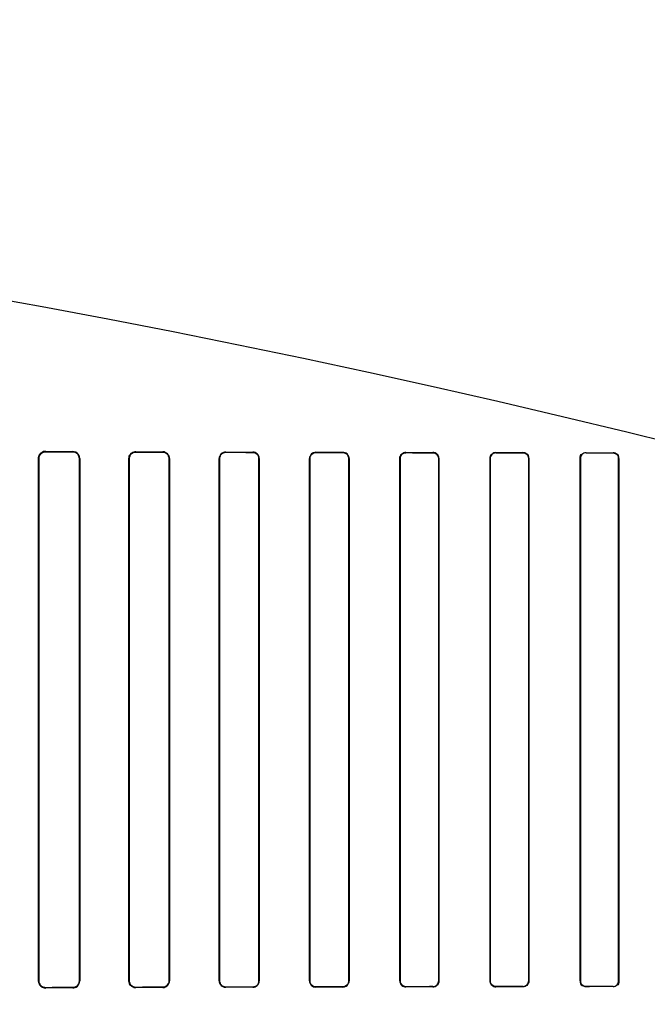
# Model space of a CAD drawing. Header units: millimetres. Extents: x 0 to 297, y 0 to 210.
# Tile 361 of 438: x 242.142 to 242.351, y 158.099 to 158.427. Entities that reach past the tile are written whole.
import ezdxf

# ---------------------------------------------------------------- set-up
doc = ezdxf.new("R2010")
doc.units = ezdxf.units.MM
doc.header["$LTSCALE"] = 16.335
doc.layers.get('0').update_dxf_attribs({"linetype": 'CONTINUOUS'})
for name, color, linetype in [('AXES_REF', 7, 'CONTINUOUS'), ('INTFCLR_1', 7, 'CONTINUOUS'), ('INTFCLR_72935', 7, 'CONTINUOUS')]:
    doc.layers.add(name, color=color, linetype=linetype)

msp = doc.modelspace()

# ---------------------------------------------------------------- linework, layer by layer
at = {"color": 7, "linetype": 'Continuous'}
for radius in [5.8175, 5.817, 5.77975]:
    msp.add_circle((241.49791, 154.83398), radius, dxfattribs=at)
msp.add_arc((241.49791, 154.83398), 5.76, 278.277129, 261.722871, dxfattribs=at)
at = {"layer": 'AXES_REF', "color": 9, "linetype": 'Continuous'}
msp.add_circle((241.49791, 154.83398), 3.55715, dxfattribs=at)
at = {"layer": 'AXES_REF', "color": 7, "linetype": 'Continuous'}
msp.add_arc((241.49791, 154.83398), 5.892, 113.082666, 66.917334, dxfattribs=at)
at = {"layer": 'AXES_REF', "color": 9, "linetype": 'Continuous'}
msp.add_arc((241.49791, 154.83398), 5.30671, 94.41181, 85.58819, dxfattribs=at)
at = {"layer": 'INTFCLR_1', "color": 9, "linetype": 'Continuous'}
for p, q in [((242.15058, 158.28325), (242.15058, 158.28336)), ((242.15958, 158.28332), (242.15958, 158.28321)), ((242.18058, 158.28314), (242.18058, 158.28323)), ((242.18958, 158.28319), (242.18958, 158.28311)), ((242.21058, 158.28305), (242.21058, 158.28313)), ((242.21958, 158.2831), (242.21958, 158.28303)), ((242.24058, 158.28298), (242.24058, 158.28305)), ((242.24958, 158.28303), (242.24958, 158.28296)), ((242.27058, 158.28292), (242.27058, 158.28299)), ((242.27958, 158.28298), (242.27958, 158.28291)), ((242.30058, 158.28288), (242.30058, 158.28295)), ((242.30958, 158.28294), (242.30958, 158.28287)), ((242.33058, 158.28285), (242.33058, 158.28291)), ((242.33958, 158.28291), (242.33958, 158.28284)), ((242.14818, 158.28097), (242.14829, 158.28097)), ((242.16181, 158.28097), (242.16191, 158.28097)), ((242.17831, 158.28097), (242.1784, 158.28097)), ((242.19171, 158.28097), (242.1918, 158.28097)), ((242.20841, 158.28097), (242.20849, 158.28097)), ((242.22163, 158.28097), (242.22171, 158.28097)), ((242.23849, 158.28097), (242.23857, 158.28097)), ((242.25156, 158.28097), (242.25164, 158.28097)), ((242.26855, 158.28097), (242.26862, 158.28097)), ((242.28151, 158.28097), (242.28158, 158.28097)), ((242.2986, 158.28097), (242.29867, 158.28097)), ((242.31148, 158.28097), (242.31154, 158.28097)), ((242.32863, 158.28097), (242.3287, 158.28097)), ((242.34145, 158.28097), (242.34151, 158.28097)), ((242.14829, 158.10697), (242.14818, 158.10697)), ((242.16191, 158.10697), (242.16181, 158.10697)), ((242.1784, 158.10697), (242.17831, 158.10697)), ((242.1918, 158.10697), (242.19171, 158.10697)), ((242.20849, 158.10697), (242.20841, 158.10697)), ((242.22171, 158.10697), (242.22163, 158.10697)), ((242.23857, 158.10697), (242.23849, 158.10697)), ((242.25164, 158.10697), (242.25156, 158.10697)), ((242.26862, 158.10697), (242.26855, 158.10697)), ((242.28158, 158.10697), (242.28151, 158.10697)), ((242.29867, 158.10697), (242.2986, 158.10697)), ((242.31154, 158.10697), (242.31148, 158.10697)), ((242.3287, 158.10697), (242.32863, 158.10697)), ((242.34151, 158.10697), (242.34145, 158.10697)), ((242.15058, 158.10458), (242.15058, 158.10469)), ((242.15958, 158.10472), (242.15958, 158.10462)), ((242.18058, 158.10471), (242.18058, 158.1048)), ((242.18958, 158.10483), (242.18958, 158.10474)), ((242.21058, 158.10481), (242.21058, 158.10489)), ((242.21958, 158.10491), (242.21958, 158.10484)), ((242.24058, 158.10489), (242.24058, 158.10496)), ((242.24958, 158.10498), (242.24958, 158.10491)), ((242.27058, 158.10495), (242.27058, 158.10502)), ((242.27958, 158.10503), (242.27958, 158.10496)), ((242.30058, 158.10499), (242.30058, 158.10506)), ((242.30958, 158.10507), (242.30958, 158.105)), ((242.33058, 158.10503), (242.33058, 158.10509)), ((242.33958, 158.1051), (242.33958, 158.10503))]:
    msp.add_line(p, q, dxfattribs=at)
at = {"layer": 'INTFCLR_1', "color": 6, "linetype": 'Continuous'}
for p, q in [((242.14818, 158.28097), (242.14818, 158.10697)), ((242.14829, 158.28097), (242.14829, 158.10697)), ((242.16181, 158.10697), (242.16181, 158.28097)), ((242.16191, 158.10697), (242.16191, 158.28097)), ((242.17831, 158.28097), (242.17831, 158.10697)), ((242.1784, 158.28097), (242.1784, 158.10697)), ((242.19171, 158.10697), (242.19171, 158.28097)), ((242.1918, 158.10697), (242.1918, 158.28097)), ((242.20841, 158.28097), (242.20841, 158.10697)), ((242.20849, 158.28097), (242.20849, 158.10697)), ((242.22163, 158.10697), (242.22163, 158.28097)), ((242.22171, 158.10697), (242.22171, 158.28097)), ((242.23849, 158.28097), (242.23849, 158.10697)), ((242.23857, 158.28097), (242.23857, 158.10697)), ((242.25156, 158.10697), (242.25156, 158.28097)), ((242.25164, 158.10697), (242.25164, 158.28097)), ((242.26855, 158.28097), (242.26855, 158.10697)), ((242.26862, 158.28097), (242.26862, 158.10697)), ((242.28151, 158.10697), (242.28151, 158.28097)), ((242.28158, 158.10697), (242.28158, 158.28097)), ((242.2986, 158.28097), (242.2986, 158.10697)), ((242.29867, 158.28097), (242.29867, 158.10697)), ((242.31148, 158.10697), (242.31148, 158.28097)), ((242.31154, 158.10697), (242.31154, 158.28097)), ((242.32863, 158.28097), (242.32863, 158.10697)), ((242.3287, 158.28097), (242.3287, 158.10697)), ((242.34145, 158.10697), (242.34145, 158.28097)), ((242.34151, 158.10697), (242.34151, 158.28097))]:
    msp.add_line(p, q, dxfattribs=at)
at = {"layer": 'INTFCLR_1', "color": 7, "linetype": 'Continuous'}
for points in [[(242.15058, 158.28325), (242.1505, 158.28325), (242.15041, 158.28325), (242.15033, 158.28324), (242.15025, 158.28323), (242.15016, 158.28322), (242.15008, 158.2832), (242.15, 158.28318), (242.14992, 158.28316), (242.14984, 158.28314)], [(242.14985, 158.1048), (242.14992, 158.10478), (242.15, 158.10476), (242.15008, 158.10474), (242.15016, 158.10472), (242.15024, 158.10471), (242.15032, 158.1047), (242.15041, 158.10469), (242.15049, 158.10469), (242.15058, 158.10469)]]:
    msp.add_lwpolyline(points, dxfattribs=at)
at = {"layer": 'INTFCLR_1', "color": 6, "linetype": 'Continuous'}
for centre, major_axis, start_param, end_param in [((242.41008, 158.28397), (0.31293, 0), -2.548571, -2.498918), ((242.41008, 158.28397), (0.33093, 0), -2.472123, -2.429437), ((242.41008, 158.28397), (0.31293, 0), -2.394089, -2.352695), ((242.41008, 158.28397), (0.33093, 0), -2.337129, -2.300034), ((242.41008, 158.28397), (0.31293, 0), -2.262072, -2.225293), ((242.41008, 158.28397), (0.33093, 0), -2.217858, -2.184193), ((242.41008, 158.28397), (0.31293, 0), -2.143198, -2.109347), ((242.41008, 158.28397), (0.33093, 0), -2.10853, -2.077154), ((242.41008, 158.28397), (0.31293, 0), -2.032847, -2.000965), ((242.41008, 158.28397), (0.33093, 0), -2.005937, -1.976148), ((242.41008, 158.28397), (0.31293, 0), -1.928279, -1.897747), ((242.41008, 158.28397), (0.33093, 0), -1.908037, -1.879358), ((242.41008, 158.28397), (0.31293, 0), -1.827661, -1.798036), ((242.41008, 158.28397), (0.33093, 0), -1.8134, -1.785477), ((242.41008, 158.10397), (0.33093, 0), 2.429437, 2.472123), ((242.41008, 158.10397), (0.31293, 0), 2.498918, 2.548571), ((242.41008, 158.10397), (0.33093, 0), 2.300034, 2.337129), ((242.41008, 158.10397), (0.31293, 0), 2.352695, 2.394089), ((242.41008, 158.10397), (0.33093, 0), 2.184193, 2.217858), ((242.41008, 158.10397), (0.31293, 0), 2.225293, 2.262072), ((242.41008, 158.10397), (0.33093, 0), 2.077154, 2.10853), ((242.41008, 158.10397), (0.31293, 0), 2.109347, 2.143198), ((242.41008, 158.10397), (0.33093, 0), 1.976148, 2.005937), ((242.41008, 158.10397), (0.31293, 0), 2.000965, 2.032847), ((242.41008, 158.10397), (0.33093, 0), 1.879358, 1.908037), ((242.41008, 158.10397), (0.31293, 0), 1.897747, 1.928279), ((242.41008, 158.10397), (0.33093, 0), 1.785477, 1.8134), ((242.41008, 158.10397), (0.31293, 0), 1.798036, 1.827661)]:
    msp.add_ellipse(centre, major_axis=major_axis, ratio=0.003491, start_param=start_param, end_param=end_param, dxfattribs=at)
for points, knots in [([(242.15058, 158.28336), (242.15012, 158.28336), (242.14887, 158.28302), (242.14818, 158.28172), (242.14818, 158.28097)], [0, 0, 0, 0, 0.380109, 1, 1, 1, 1]), ([(242.16191, 158.28097), (242.16191, 158.28146), (242.16154, 158.28268), (242.16028, 158.28331), (242.15958, 158.28332)], [0, 0, 0, 0, 0.408903, 1, 1, 1, 1]), ([(242.16181, 158.28097), (242.16181, 158.28145), (242.16144, 158.28263), (242.16024, 158.28321), (242.15958, 158.28321)], [0, 0, 0, 0, 0.42371, 1, 1, 1, 1]), ([(242.18058, 158.28323), (242.18012, 158.28323), (242.17894, 158.28288), (242.17831, 158.28166), (242.17831, 158.28097)], [0, 0, 0, 0, 0.401573, 1, 1, 1, 1]), ([(242.18058, 158.28314), (242.18002, 158.28314), (242.17886, 158.28267), (242.1784, 158.28152), (242.1784, 158.28097)], [0, 0, 0, 0, 0.507363, 1, 1, 1, 1]), ([(242.1918, 158.28097), (242.1918, 158.28153), (242.19133, 158.28271), (242.19015, 158.28319), (242.18958, 158.28319)], [0, 0, 0, 0, 0.493955, 1, 1, 1, 1]), ([(242.19171, 158.28097), (242.19171, 158.28152), (242.19125, 158.28265), (242.19012, 158.28311), (242.18958, 158.28311)], [0, 0, 0, 0, 0.502703, 1, 1, 1, 1]), ([(242.21058, 158.28313), (242.21004, 158.28313), (242.20889, 158.28268), (242.20841, 158.28153), (242.20841, 158.28097)], [0, 0, 0, 0, 0.492783, 1, 1, 1, 1]), ([(242.21058, 158.28305), (242.21006, 158.28305), (242.20896, 158.28262), (242.20849, 158.28151), (242.20849, 158.28097)], [0, 0, 0, 0, 0.486809, 1, 1, 1, 1]), ([(242.22171, 158.28097), (242.22171, 158.28142), (242.22136, 158.28253), (242.22022, 158.2831), (242.21958, 158.2831)], [0, 0, 0, 0, 0.412853, 1, 1, 1, 1]), ([(242.22163, 158.28097), (242.22163, 158.28151), (242.22117, 158.28261), (242.22008, 158.28302), (242.21958, 158.28303)], [0, 0, 0, 0, 0.518695, 1, 1, 1, 1]), ([(242.24058, 158.28305), (242.24007, 158.28305), (242.23897, 158.28264), (242.23849, 158.28152), (242.23849, 158.28097)], [0, 0, 0, 0, 0.477914, 1, 1, 1, 1]), ([(242.24058, 158.28298), (242.24009, 158.28298), (242.23903, 158.28258), (242.23857, 158.28151), (242.23857, 158.28097)], [0, 0, 0, 0, 0.47417, 1, 1, 1, 1]), ([(242.25164, 158.28097), (242.25164, 158.28152), (242.25116, 158.28262), (242.25008, 158.28303), (242.24958, 158.28303)], [0, 0, 0, 0, 0.527316, 1, 1, 1, 1]), ([(242.25156, 158.28097), (242.25156, 158.28151), (242.2511, 158.28257), (242.25005, 158.28296), (242.24958, 158.28296)], [0, 0, 0, 0, 0.53053, 1, 1, 1, 1]), ([(242.27058, 158.28299), (242.2701, 158.28299), (242.26903, 158.2826), (242.26855, 158.28152), (242.26855, 158.28097)], [0, 0, 0, 0, 0.467061, 1, 1, 1, 1]), ([(242.27058, 158.28292), (242.27006, 158.28292), (242.26902, 158.28249), (242.26862, 158.28145), (242.26862, 158.28097)], [0, 0, 0, 0, 0.518242, 1, 1, 1, 1]), ([(242.28158, 158.28097), (242.28158, 158.28152), (242.28111, 158.28259), (242.28005, 158.28298), (242.27958, 158.28298)], [0, 0, 0, 0, 0.537376, 1, 1, 1, 1]), ([(242.28151, 158.28097), (242.28151, 158.2815), (242.28106, 158.28254), (242.28003, 158.28291), (242.27958, 158.28291)], [0, 0, 0, 0, 0.539273, 1, 1, 1, 1]), ([(242.30058, 158.28295), (242.30012, 158.28295), (242.29907, 158.28257), (242.2986, 158.28152), (242.2986, 158.28097)], [0, 0, 0, 0, 0.45921, 1, 1, 1, 1]), ([(242.30058, 158.28288), (242.30008, 158.28288), (242.29906, 158.28246), (242.29867, 158.28145), (242.29867, 158.28097)], [0, 0, 0, 0, 0.511254, 1, 1, 1, 1]), ([(242.31154, 158.28097), (242.31154, 158.28152), (242.31107, 158.28257), (242.31003, 158.28293), (242.30958, 158.28294)], [0, 0, 0, 0, 0.544566, 1, 1, 1, 1]), ([(242.33058, 158.28285), (242.33009, 158.28285), (242.32909, 158.28244), (242.3287, 158.28144), (242.3287, 158.28097)], [0, 0, 0, 0, 0.506253, 1, 1, 1, 1]), ([(242.34151, 158.28097), (242.34151, 158.28146), (242.3411, 158.28249), (242.34008, 158.28291), (242.33958, 158.28291)], [0, 0, 0, 0, 0.496564, 1, 1, 1, 1]), ([(242.14818, 158.10697), (242.14818, 158.10649), (242.14854, 158.10525), (242.14984, 158.10458), (242.15058, 158.10458)], [0, 0, 0, 0, 0.389879, 1, 1, 1, 1]), ([(242.15958, 158.10472), (242.16005, 158.10473), (242.16122, 158.10509), (242.16181, 158.1063), (242.16181, 158.10697)], [0, 0, 0, 0, 0.411238, 1, 1, 1, 1]), ([(242.15958, 158.10462), (242.16009, 158.10463), (242.16131, 158.10503), (242.16191, 158.10629), (242.16191, 158.10697)], [0, 0, 0, 0, 0.425931, 1, 1, 1, 1]), ([(242.17831, 158.10697), (242.17831, 158.10648), (242.1787, 158.10529), (242.17992, 158.10471), (242.18058, 158.10471)], [0, 0, 0, 0, 0.427007, 1, 1, 1, 1]), ([(242.1784, 158.10697), (242.1784, 158.10642), (242.17886, 158.10527), (242.18002, 158.1048), (242.18058, 158.1048)], [0, 0, 0, 0, 0.493347, 1, 1, 1, 1]), ([(242.18958, 158.10483), (242.19009, 158.10483), (242.19122, 158.10525), (242.19171, 158.10639), (242.19171, 158.10697)], [0, 0, 0, 0, 0.468166, 1, 1, 1, 1]), ([(242.18958, 158.10474), (242.19015, 158.10475), (242.19133, 158.10523), (242.1918, 158.10641), (242.1918, 158.10697)], [0, 0, 0, 0, 0.507763, 1, 1, 1, 1]), ([(242.20841, 158.10697), (242.20841, 158.10652), (242.20876, 158.1054), (242.20992, 158.10481), (242.21058, 158.10481)], [0, 0, 0, 0, 0.405294, 1, 1, 1, 1]), ([(242.20849, 158.10697), (242.20849, 158.10643), (242.20896, 158.10532), (242.21006, 158.10489), (242.21058, 158.10489)], [0, 0, 0, 0, 0.512318, 1, 1, 1, 1]), ([(242.21958, 158.10491), (242.22008, 158.10492), (242.22117, 158.10533), (242.22163, 158.10643), (242.22163, 158.10697)], [0, 0, 0, 0, 0.481493, 1, 1, 1, 1]), ([(242.21958, 158.10484), (242.22011, 158.10484), (242.22124, 158.10528), (242.22171, 158.10641), (242.22171, 158.10697)], [0, 0, 0, 0, 0.486437, 1, 1, 1, 1]), ([(242.23849, 158.10697), (242.23849, 158.10641), (242.23897, 158.1053), (242.24007, 158.10489), (242.24058, 158.10489)], [0, 0, 0, 0, 0.521857, 1, 1, 1, 1]), ([(242.23857, 158.10697), (242.23857, 158.10643), (242.23903, 158.10536), (242.24009, 158.10496), (242.24058, 158.10496)], [0, 0, 0, 0, 0.525897, 1, 1, 1, 1]), ([(242.24958, 158.10498), (242.25011, 158.10498), (242.25117, 158.10543), (242.25156, 158.10649), (242.25156, 158.10697)], [0, 0, 0, 0, 0.523663, 1, 1, 1, 1]), ([(242.24958, 158.10491), (242.25008, 158.10491), (242.25116, 158.10532), (242.25164, 158.10642), (242.25164, 158.10697)], [0, 0, 0, 0, 0.47334, 1, 1, 1, 1]), ([(242.26855, 158.10697), (242.26855, 158.10642), (242.26903, 158.10534), (242.2701, 158.10495), (242.27058, 158.10495)], [0, 0, 0, 0, 0.533483, 1, 1, 1, 1]), ([(242.26862, 158.10697), (242.26862, 158.10644), (242.26908, 158.10539), (242.27012, 158.10502), (242.27058, 158.10502)], [0, 0, 0, 0, 0.535916, 1, 1, 1, 1]), ([(242.27958, 158.10503), (242.28009, 158.10503), (242.28112, 158.10546), (242.28151, 158.10649), (242.28151, 158.10697)], [0, 0, 0, 0, 0.515307, 1, 1, 1, 1]), ([(242.27958, 158.10496), (242.28005, 158.10496), (242.28111, 158.10535), (242.28158, 158.10642), (242.28158, 158.10697)], [0, 0, 0, 0, 0.463766, 1, 1, 1, 1]), ([(242.2986, 158.10697), (242.2986, 158.10642), (242.29907, 158.10536), (242.30012, 158.10499), (242.30058, 158.10499)], [0, 0, 0, 0, 0.541843, 1, 1, 1, 1]), ([(242.30958, 158.10507), (242.31007, 158.10507), (242.31108, 158.10549), (242.31148, 158.10649), (242.31148, 158.10697)], [0, 0, 0, 0, 0.509133, 1, 1, 1, 1]), ([(242.31154, 158.10697), (242.31154, 158.10642), (242.31106, 158.10537), (242.31003, 158.105), (242.30958, 158.105)], [0, 0, 0, 0, 0.551181, 1, 1, 1, 1]), ([(242.32863, 158.10697), (242.32863, 158.10643), (242.32911, 158.10539), (242.33013, 158.10503), (242.33058, 158.10503)], [0, 0, 0, 0, 0.547671, 1, 1, 1, 1]), ([(242.33958, 158.1051), (242.34006, 158.1051), (242.34106, 158.1055), (242.34145, 158.1065), (242.34145, 158.10697)], [0, 0, 0, 0, 0.504819, 1, 1, 1, 1])]:
    msp.add_open_spline(points, degree=3, knots=knots, dxfattribs=at)
at = {"layer": 'INTFCLR_1', "color": 7, "linetype": 'Continuous'}
for points, knots in [([(242.15058, 158.28325), (242.15003, 158.28325), (242.14882, 158.28282), (242.14828, 158.28159), (242.14829, 158.28097)], [0, 0, 0, 0, 0.470755, 1, 1, 1, 1]), ([(242.14829, 158.10697), (242.14829, 158.10646), (242.14869, 158.10525), (242.14992, 158.1047), (242.15058, 158.10469)], [0, 0, 0, 0, 0.4352, 1, 1, 1, 1])]:
    msp.add_open_spline(points, degree=3, knots=knots, dxfattribs=at)
for points in [[(242.14984, 158.28314), (242.14935, 158.28297), (242.14863, 158.28269), (242.14863, 158.28217)], [(242.14829, 158.10697), (242.14829, 158.10644), (242.14833, 158.10565), (242.14883, 158.10549)]]:
    msp.add_open_spline(points, degree=3, dxfattribs=at)
at = {"layer": 'INTFCLR_1', "color": 6, "linetype": 'Continuous'}
for points in [[(242.31148, 158.28097), (242.31148, 158.2815), (242.31133, 158.28242), (242.3108, 158.28242)], [(242.32863, 158.28097), (242.32863, 158.28152), (242.32878, 158.28247), (242.32934, 158.28247)], [(242.34145, 158.28097), (242.34145, 158.2815), (242.3413, 158.28241), (242.34077, 158.28241)], [(242.29867, 158.10697), (242.29867, 158.10644), (242.2988, 158.10552), (242.29933, 158.10553)], [(242.3287, 158.10697), (242.3287, 158.10644), (242.32885, 158.10552), (242.32938, 158.10552)], [(242.34151, 158.10697), (242.34151, 158.10642), (242.34136, 158.10548), (242.34081, 158.10548)]]:
    msp.add_open_spline(points, degree=3, dxfattribs=at)
at = {"layer": 'INTFCLR_72935', "color": 9, "linetype": 'Continuous'}
for p, q in [((242.15058, 158.28336), (242.15058, 158.28325)), ((242.15958, 158.28321), (242.15958, 158.28332)), ((242.18058, 158.28323), (242.18058, 158.28314)), ((242.18958, 158.28311), (242.18958, 158.28319)), ((242.21058, 158.28313), (242.21058, 158.28305)), ((242.21958, 158.28303), (242.21958, 158.2831)), ((242.24058, 158.28305), (242.24058, 158.28298)), ((242.24958, 158.28296), (242.24958, 158.28303)), ((242.27058, 158.28299), (242.27058, 158.28292)), ((242.27958, 158.28291), (242.27958, 158.28298)), ((242.30058, 158.28295), (242.30058, 158.28288)), ((242.30958, 158.28287), (242.30958, 158.28294)), ((242.33058, 158.28291), (242.33058, 158.28285)), ((242.33958, 158.28284), (242.33958, 158.28291)), ((242.14829, 158.28097), (242.14818, 158.28097)), ((242.16191, 158.28097), (242.16181, 158.28097)), ((242.1784, 158.28097), (242.17831, 158.28097)), ((242.1918, 158.28097), (242.19171, 158.28097)), ((242.20849, 158.28097), (242.20841, 158.28097)), ((242.22171, 158.28097), (242.22163, 158.28097)), ((242.23857, 158.28097), (242.23849, 158.28097)), ((242.25164, 158.28097), (242.25156, 158.28097)), ((242.26862, 158.28097), (242.26855, 158.28097)), ((242.28158, 158.28097), (242.28151, 158.28097)), ((242.29867, 158.28097), (242.2986, 158.28097)), ((242.31154, 158.28097), (242.31148, 158.28097)), ((242.3287, 158.28097), (242.32863, 158.28097)), ((242.34151, 158.28097), (242.34145, 158.28097)), ((242.14818, 158.10697), (242.14829, 158.10697)), ((242.16181, 158.10697), (242.16191, 158.10697)), ((242.17831, 158.10697), (242.1784, 158.10697)), ((242.19171, 158.10697), (242.1918, 158.10697)), ((242.20841, 158.10697), (242.20849, 158.10697)), ((242.22163, 158.10697), (242.22171, 158.10697)), ((242.23849, 158.10697), (242.23857, 158.10697)), ((242.25156, 158.10697), (242.25164, 158.10697)), ((242.26855, 158.10697), (242.26862, 158.10697)), ((242.28151, 158.10697), (242.28158, 158.10697)), ((242.2986, 158.10697), (242.29867, 158.10697)), ((242.31148, 158.10697), (242.31154, 158.10697)), ((242.32863, 158.10697), (242.3287, 158.10697)), ((242.34145, 158.10697), (242.34151, 158.10697)), ((242.15058, 158.10469), (242.15058, 158.10458)), ((242.15958, 158.10462), (242.15958, 158.10472)), ((242.18058, 158.1048), (242.18058, 158.10471)), ((242.18958, 158.10474), (242.18958, 158.10483)), ((242.21058, 158.10489), (242.21058, 158.10481)), ((242.21958, 158.10484), (242.21958, 158.10491)), ((242.24058, 158.10496), (242.24058, 158.10489)), ((242.24958, 158.10491), (242.24958, 158.10498)), ((242.27058, 158.10502), (242.27058, 158.10495)), ((242.27958, 158.10496), (242.27958, 158.10503)), ((242.30058, 158.10506), (242.30058, 158.10499)), ((242.30958, 158.105), (242.30958, 158.10507)), ((242.33058, 158.10509), (242.33058, 158.10503)), ((242.33958, 158.10503), (242.33958, 158.1051))]:
    msp.add_line(p, q, dxfattribs=at)
at = {"layer": 'INTFCLR_72935', "color": 6, "linetype": 'Continuous'}
for p, q in [((242.14818, 158.10697), (242.14818, 158.28097)), ((242.14829, 158.10697), (242.14829, 158.28097)), ((242.16181, 158.28097), (242.16181, 158.10697)), ((242.16191, 158.28097), (242.16191, 158.10697)), ((242.17831, 158.10697), (242.17831, 158.28097)), ((242.1784, 158.10697), (242.1784, 158.28097)), ((242.19171, 158.28097), (242.19171, 158.10697)), ((242.1918, 158.28097), (242.1918, 158.10697)), ((242.20841, 158.10697), (242.20841, 158.28097)), ((242.20849, 158.10697), (242.20849, 158.28097)), ((242.22163, 158.28097), (242.22163, 158.10697)), ((242.22171, 158.28097), (242.22171, 158.10697)), ((242.23849, 158.10697), (242.23849, 158.28097)), ((242.23857, 158.10697), (242.23857, 158.28097)), ((242.25156, 158.28097), (242.25156, 158.10697)), ((242.25164, 158.28097), (242.25164, 158.10697)), ((242.26855, 158.10697), (242.26855, 158.28097)), ((242.26862, 158.10697), (242.26862, 158.28097)), ((242.28151, 158.28097), (242.28151, 158.10697)), ((242.28158, 158.28097), (242.28158, 158.10697)), ((242.2986, 158.10697), (242.2986, 158.28097)), ((242.29867, 158.10697), (242.29867, 158.28097)), ((242.31148, 158.28097), (242.31148, 158.10697)), ((242.31154, 158.28097), (242.31154, 158.10697)), ((242.32863, 158.10697), (242.32863, 158.28097)), ((242.3287, 158.10697), (242.3287, 158.28097)), ((242.34145, 158.28097), (242.34145, 158.10697)), ((242.34151, 158.28097), (242.34151, 158.10697))]:
    msp.add_line(p, q, dxfattribs=at)
at = {"layer": 'INTFCLR_72935', "color": 7, "linetype": 'Continuous'}
for points in [[(242.14985, 158.28314), (242.14992, 158.28316), (242.15, 158.28318), (242.15008, 158.2832), (242.15016, 158.28322), (242.15024, 158.28323), (242.15032, 158.28324), (242.15041, 158.28325), (242.15049, 158.28325), (242.15058, 158.28325)], [(242.15058, 158.10469), (242.1505, 158.10469), (242.15041, 158.10469), (242.15033, 158.1047), (242.15025, 158.10471), (242.15016, 158.10472), (242.15008, 158.10474), (242.15, 158.10476), (242.14992, 158.10478), (242.14984, 158.1048)], [(242.17983, 158.10484), (242.17991, 158.10481), (242.17999, 158.10479), (242.18007, 158.10477), (242.18015, 158.10475), (242.18023, 158.10474), (242.18032, 158.10473), (242.1804, 158.10472), (242.18049, 158.10471), (242.18058, 158.10471)]]:
    msp.add_lwpolyline(points, dxfattribs=at)
at = {"layer": 'INTFCLR_72935', "color": 6, "linetype": 'Continuous'}
for centre, major_axis, start_param, end_param in [((242.41008, 158.28397), (0.31293, 0), -2.548571, -2.498918), ((242.41008, 158.28397), (0.33093, 0), -2.472123, -2.429437), ((242.41008, 158.28397), (0.31293, 0), -2.394089, -2.352695), ((242.41008, 158.28397), (0.33093, 0), -2.337129, -2.300034), ((242.41008, 158.28397), (0.31293, 0), -2.262072, -2.225293), ((242.41008, 158.28397), (0.33093, 0), -2.217858, -2.184193), ((242.41008, 158.28397), (0.31293, 0), -2.143198, -2.109347), ((242.41008, 158.28397), (0.33093, 0), -2.10853, -2.077154), ((242.41008, 158.28397), (0.31293, 0), -2.032847, -2.000965), ((242.41008, 158.28397), (0.33093, 0), -2.005937, -1.976148), ((242.41008, 158.28397), (0.31293, 0), -1.928279, -1.897747), ((242.41008, 158.28397), (0.33093, 0), -1.908037, -1.879358), ((242.41008, 158.28397), (0.31293, 0), -1.827661, -1.798036), ((242.41008, 158.28397), (0.33093, 0), -1.8134, -1.785477), ((242.41008, 158.10397), (0.33093, 0), 2.429437, 2.472123), ((242.41008, 158.10397), (0.31293, 0), 2.498918, 2.548571), ((242.41008, 158.10397), (0.33093, 0), 2.300034, 2.337129), ((242.41008, 158.10397), (0.31293, 0), 2.352695, 2.394089), ((242.41008, 158.10397), (0.33093, 0), 2.184193, 2.217858), ((242.41008, 158.10397), (0.31293, 0), 2.225293, 2.262072), ((242.41008, 158.10397), (0.33093, 0), 2.077154, 2.10853), ((242.41008, 158.10397), (0.31293, 0), 2.109347, 2.143198), ((242.41008, 158.10397), (0.33093, 0), 1.976148, 2.005937), ((242.41008, 158.10397), (0.31293, 0), 2.000965, 2.032847), ((242.41008, 158.10397), (0.33093, 0), 1.879358, 1.908037), ((242.41008, 158.10397), (0.31293, 0), 1.897747, 1.928279), ((242.41008, 158.10397), (0.33093, 0), 1.785477, 1.8134), ((242.41008, 158.10397), (0.31293, 0), 1.798036, 1.827661)]:
    msp.add_ellipse(centre, major_axis=major_axis, ratio=0.003491, start_param=start_param, end_param=end_param, dxfattribs=at)
for points, knots in [([(242.14818, 158.28097), (242.14818, 158.28144), (242.14854, 158.28269), (242.14984, 158.28336), (242.15058, 158.28336)], [0, 0, 0, 0, 0.389879, 1, 1, 1, 1]), ([(242.16191, 158.28097), (242.16191, 158.28148), (242.16151, 158.28271), (242.16026, 158.28331), (242.15958, 158.28332)], [0, 0, 0, 0, 0.428557, 1, 1, 1, 1]), ([(242.15958, 158.28321), (242.16005, 158.28321), (242.16122, 158.28285), (242.16181, 158.28164), (242.16181, 158.28097)], [0, 0, 0, 0, 0.411212, 1, 1, 1, 1]), ([(242.17831, 158.28097), (242.17831, 158.28146), (242.1787, 158.28265), (242.17992, 158.28323), (242.18058, 158.28323)], [0, 0, 0, 0, 0.427007, 1, 1, 1, 1]), ([(242.1784, 158.28097), (242.1784, 158.28152), (242.17886, 158.28268), (242.18002, 158.28314), (242.18058, 158.28314)], [0, 0, 0, 0, 0.497304, 1, 1, 1, 1]), ([(242.1918, 158.28097), (242.1918, 158.28153), (242.19133, 158.28271), (242.19015, 158.28319), (242.18958, 158.28319)], [0, 0, 0, 0, 0.495699, 1, 1, 1, 1]), ([(242.18958, 158.28311), (242.19013, 158.28311), (242.19126, 158.28264), (242.19171, 158.28151), (242.19171, 158.28097)], [0, 0, 0, 0, 0.504204, 1, 1, 1, 1]), ([(242.21058, 158.28313), (242.21003, 158.28313), (242.20888, 158.28267), (242.20841, 158.28152), (242.20841, 158.28097)], [0, 0, 0, 0, 0.499305, 1, 1, 1, 1]), ([(242.20849, 158.28097), (242.20849, 158.28152), (242.20896, 158.28263), (242.21007, 158.28305), (242.21058, 158.28305)], [0, 0, 0, 0, 0.517651, 1, 1, 1, 1]), ([(242.22171, 158.28097), (242.22171, 158.28153), (242.22123, 158.28267), (242.2201, 158.2831), (242.21958, 158.2831)], [0, 0, 0, 0, 0.516983, 1, 1, 1, 1]), ([(242.21958, 158.28303), (242.22009, 158.28302), (242.22118, 158.2826), (242.22163, 158.28151), (242.22163, 158.28097)], [0, 0, 0, 0, 0.488803, 1, 1, 1, 1]), ([(242.24058, 158.28305), (242.24006, 158.28305), (242.23895, 158.28263), (242.23849, 158.28152), (242.23849, 158.28097)], [0, 0, 0, 0, 0.486225, 1, 1, 1, 1]), ([(242.23857, 158.28097), (242.23857, 158.28152), (242.23904, 158.28259), (242.2401, 158.28298), (242.24058, 158.28298)], [0, 0, 0, 0, 0.532616, 1, 1, 1, 1]), ([(242.25164, 158.28097), (242.25164, 158.28153), (242.25116, 158.28263), (242.25007, 158.28303), (242.24958, 158.28303)], [0, 0, 0, 0, 0.531503, 1, 1, 1, 1]), ([(242.24958, 158.28296), (242.25012, 158.28296), (242.25118, 158.2825), (242.25156, 158.28145), (242.25156, 158.28097)], [0, 0, 0, 0, 0.529302, 1, 1, 1, 1]), ([(242.26855, 158.28097), (242.26855, 158.28152), (242.26903, 158.2826), (242.2701, 158.28299), (242.27058, 158.28299)], [0, 0, 0, 0, 0.533483, 1, 1, 1, 1]), ([(242.26862, 158.28097), (242.26862, 158.28151), (242.26909, 158.28256), (242.27012, 158.28292), (242.27058, 158.28292)], [0, 0, 0, 0, 0.543266, 1, 1, 1, 1]), ([(242.28158, 158.28097), (242.28158, 158.28152), (242.2811, 158.2826), (242.28005, 158.28298), (242.27958, 158.28298)], [0, 0, 0, 0, 0.542611, 1, 1, 1, 1]), ([(242.27958, 158.28291), (242.28009, 158.28291), (242.28113, 158.28247), (242.28151, 158.28144), (242.28151, 158.28097)], [0, 0, 0, 0, 0.520593, 1, 1, 1, 1]), ([(242.2986, 158.28097), (242.2986, 158.28152), (242.29907, 158.28257), (242.30012, 158.28295), (242.30058, 158.28295)], [0, 0, 0, 0, 0.541843, 1, 1, 1, 1]), ([(242.30958, 158.28287), (242.31008, 158.28287), (242.31109, 158.28245), (242.31148, 158.28144), (242.31148, 158.28097)], [0, 0, 0, 0, 0.512923, 1, 1, 1, 1]), ([(242.33958, 158.28284), (242.34006, 158.28284), (242.34106, 158.28243), (242.34145, 158.28144), (242.34145, 158.28097)], [0, 0, 0, 0, 0.508383, 1, 1, 1, 1]), ([(242.15058, 158.10458), (242.15012, 158.10458), (242.14887, 158.10492), (242.14818, 158.10622), (242.14818, 158.10697)], [0, 0, 0, 0, 0.380109, 1, 1, 1, 1]), ([(242.16181, 158.10697), (242.16181, 158.10649), (242.16144, 158.10531), (242.16024, 158.10473), (242.15958, 158.10472)], [0, 0, 0, 0, 0.42371, 1, 1, 1, 1]), ([(242.15958, 158.10462), (242.16014, 158.10463), (242.16138, 158.10509), (242.16191, 158.10634), (242.16191, 158.10697)], [0, 0, 0, 0, 0.472258, 1, 1, 1, 1]), ([(242.18058, 158.1048), (242.18001, 158.1048), (242.17885, 158.10528), (242.1784, 158.10643), (242.1784, 158.10697)], [0, 0, 0, 0, 0.511057, 1, 1, 1, 1]), ([(242.19171, 158.10697), (242.19171, 158.10642), (242.19125, 158.10528), (242.19012, 158.10483), (242.18958, 158.10483)], [0, 0, 0, 0, 0.505329, 1, 1, 1, 1]), ([(242.18958, 158.10474), (242.19003, 158.10475), (242.19119, 158.1051), (242.1918, 158.10629), (242.1918, 158.10697)], [0, 0, 0, 0, 0.400719, 1, 1, 1, 1]), ([(242.20841, 158.10697), (242.20841, 158.10641), (242.20889, 158.10525), (242.21004, 158.10481), (242.21058, 158.10481)], [0, 0, 0, 0, 0.510846, 1, 1, 1, 1]), ([(242.21058, 158.10489), (242.21005, 158.10489), (242.20895, 158.10533), (242.20849, 158.10643), (242.20849, 158.10697)], [0, 0, 0, 0, 0.494361, 1, 1, 1, 1]), ([(242.22163, 158.10697), (242.22163, 158.10642), (242.22116, 158.10533), (242.22008, 158.10492), (242.21958, 158.10491)], [0, 0, 0, 0, 0.522602, 1, 1, 1, 1]), ([(242.21958, 158.10484), (242.22012, 158.10484), (242.22124, 158.10529), (242.22171, 158.10642), (242.22171, 158.10697)], [0, 0, 0, 0, 0.493577, 1, 1, 1, 1]), ([(242.23849, 158.10697), (242.23849, 158.10641), (242.23897, 158.10529), (242.24008, 158.10489), (242.24058, 158.10489)], [0, 0, 0, 0, 0.528383, 1, 1, 1, 1]), ([(242.24058, 158.10496), (242.24009, 158.10496), (242.23903, 158.10536), (242.23857, 158.10643), (242.23857, 158.10697)], [0, 0, 0, 0, 0.47417, 1, 1, 1, 1]), ([(242.25156, 158.10697), (242.25156, 158.10643), (242.2511, 158.10537), (242.25005, 158.10498), (242.24958, 158.10498)], [0, 0, 0, 0, 0.535113, 1, 1, 1, 1]), ([(242.24958, 158.10491), (242.25008, 158.10491), (242.25117, 158.10532), (242.25164, 158.10642), (242.25164, 158.10697)], [0, 0, 0, 0, 0.479795, 1, 1, 1, 1]), ([(242.26855, 158.10697), (242.26855, 158.10641), (242.26904, 158.10533), (242.2701, 158.10495), (242.27058, 158.10495)], [0, 0, 0, 0, 0.540749, 1, 1, 1, 1]), ([(242.27058, 158.10502), (242.27006, 158.10502), (242.26901, 158.10546), (242.26862, 158.1065), (242.26862, 158.10697)], [0, 0, 0, 0, 0.524781, 1, 1, 1, 1]), ([(242.28158, 158.10697), (242.28158, 158.10642), (242.28111, 158.10535), (242.28005, 158.10496), (242.27958, 158.10496)], [0, 0, 0, 0, 0.537377, 1, 1, 1, 1]), ([(242.2986, 158.10697), (242.2986, 158.10642), (242.29908, 158.10536), (242.30012, 158.10499), (242.30058, 158.10499)], [0, 0, 0, 0, 0.549585, 1, 1, 1, 1]), ([(242.30058, 158.10506), (242.30007, 158.10506), (242.29906, 158.10549), (242.29867, 158.1065), (242.29867, 158.10697)], [0, 0, 0, 0, 0.516943, 1, 1, 1, 1]), ([(242.31154, 158.10697), (242.31154, 158.10642), (242.31107, 158.10537), (242.31003, 158.105), (242.30958, 158.105)], [0, 0, 0, 0, 0.544566, 1, 1, 1, 1]), ([(242.33058, 158.10509), (242.33009, 158.10509), (242.32909, 158.1055), (242.3287, 158.1065), (242.3287, 158.10697)], [0, 0, 0, 0, 0.512262, 1, 1, 1, 1]), ([(242.33958, 158.10503), (242.34008, 158.10503), (242.34111, 158.10546), (242.34151, 158.10648), (242.34151, 158.10697)], [0, 0, 0, 0, 0.508852, 1, 1, 1, 1])]:
    msp.add_open_spline(points, degree=3, knots=knots, dxfattribs=at)
at = {"layer": 'INTFCLR_72935', "color": 7, "linetype": 'Continuous'}
for points, knots in [([(242.14829, 158.28097), (242.14829, 158.28148), (242.14869, 158.28269), (242.14992, 158.28324), (242.15058, 158.28325)], [0, 0, 0, 0, 0.4352, 1, 1, 1, 1]), ([(242.15058, 158.10469), (242.15003, 158.10469), (242.14882, 158.10512), (242.14828, 158.10635), (242.14829, 158.10697)], [0, 0, 0, 0, 0.470755, 1, 1, 1, 1]), ([(242.18058, 158.10471), (242.18012, 158.10472), (242.17894, 158.10506), (242.17831, 158.10628), (242.17831, 158.10697)], [0, 0, 0, 0, 0.401573, 1, 1, 1, 1])]:
    msp.add_open_spline(points, degree=3, knots=knots, dxfattribs=at)
for points in [[(242.14829, 158.28097), (242.14829, 158.2815), (242.14833, 158.28229), (242.14883, 158.28245)], [(242.14984, 158.1048), (242.14935, 158.10497), (242.14863, 158.10525), (242.14863, 158.10577)], [(242.17831, 158.10697), (242.17831, 158.10645), (242.17836, 158.10568), (242.17884, 158.10552)]]:
    msp.add_open_spline(points, degree=3, dxfattribs=at)
at = {"layer": 'INTFCLR_72935', "color": 6, "linetype": 'Continuous'}
for points in [[(242.29867, 158.28097), (242.29867, 158.28151), (242.29881, 158.28243), (242.29934, 158.28243)], [(242.31154, 158.28097), (242.31154, 158.28152), (242.3114, 158.28247), (242.31084, 158.28247)], [(242.32863, 158.28097), (242.32863, 158.28151), (242.32877, 158.28245), (242.32932, 158.28245)], [(242.3287, 158.28097), (242.3287, 158.2815), (242.32885, 158.28242), (242.32938, 158.28242)], [(242.34151, 158.28097), (242.34151, 158.28152), (242.34136, 158.28246), (242.34081, 158.28246)], [(242.28151, 158.10697), (242.28151, 158.10643), (242.28138, 158.1055), (242.28084, 158.1055)], [(242.31148, 158.10697), (242.31148, 158.10644), (242.31133, 158.10552), (242.3108, 158.10552)], [(242.32863, 158.10697), (242.32863, 158.10642), (242.32878, 158.10547), (242.32934, 158.10547)], [(242.34145, 158.10697), (242.34145, 158.10644), (242.3413, 158.10553), (242.34077, 158.10553)]]:
    msp.add_open_spline(points, degree=3, dxfattribs=at)

doc.saveas('drawing.dxf')
